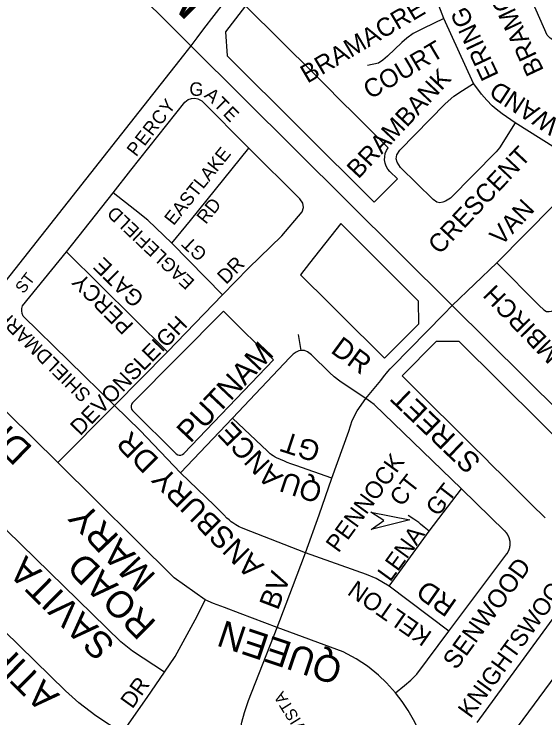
# Model space of a CAD drawing. Extents: x 586326 to 623965, y 4819854 to 4857850.
# Drawn here: x 594531 to 595024, y 4840357 to 4841010 of the extents above; entities that cross this region are included whole.
import ezdxf

# ---------------------------------------------------------------- set-up
doc = ezdxf.new("R2010")
doc.units = 0
for name, color, linetype in [('Lots_Concessions', 7, 'Continuous'), ('Major Rds and Hwys', 7, 'Continuous'), ('Major Rds Lbls', 7, 'Continuous'), ('Minor Rd Lbls', 7, 'Continuous'), ('Minor Rds', 7, 'Continuous'), ('Park Outlines', 7, 'Continuous'), ('Proposed Secondary Rds', 7, 'Continuous'), ('Secondary Rds Lbls', 7, 'Continuous')]:
    doc.layers.add(name, color=color, linetype=linetype)

msp = doc.modelspace()

# ---------------------------------------------------------------- linework, layer by layer
at = {"layer": 'Lots_Concessions'}
msp.add_line((594913.9, 4840233.24), (595138.87, 4840539.78), dxfattribs=at)
at = {"layer": 'Major Rds and Hwys'}
for points in [[(594916.26, 4841269.26), (594869.34, 4841208.2), (594815.86, 4841138.58), (594745.05, 4841046.42), (594706.85, 4840996.7), (594700.51, 4840988.45), (594694.81, 4840981.02)], [(594694.81, 4840981.02), (594428.29, 4841246.58)], [(594694.81, 4840981.02), (594688.01, 4840972.39), (594469.15, 4840694.43)], [(594937.57, 4840739.64), (594694.81, 4840981.02)], [(595383.41, 4840297.88), (595139.32, 4840539.74), (594937.57, 4840739.64)]]:
    msp.add_lwpolyline(points, dxfattribs=at)
at = {"layer": 'Minor Rd Lbls'}
for p, q in [((594861.94, 4840547.66), (594898.13, 4840540.54)), ((594874.14, 4840539.96), (594861.94, 4840547.66)), ((594898.13, 4840540.54), (594862.33, 4840531.67)), ((594862.33, 4840531.67), (594874.14, 4840539.96)), ((594874.14, 4840539.96), (594874.14, 4840539.96))]:
    msp.add_line(p, q, dxfattribs=at)
msp.add_lwpolyline([(594874.14, 4840539.96), (594861.94, 4840547.66), (594898.13, 4840540.54), (594862.33, 4840531.67)], close=True, dxfattribs=at)
at = {"layer": 'Minor Rds'}
for points in [[(595095.16, 4841021.04), (595037.85, 4840986.63), (595033.85, 4840985.59), (595030.98, 4840986.47), (595028.55, 4840988.09), (595025.89, 4840990.99), (595001.93, 4841045.31), (595001.08, 4841048.43), (595001.03, 4841051.35), (595001.19, 4841053.83), (595002.57, 4841056.99), (595031.01, 4841093.23), (595035.33, 4841097.52), (595039.64, 4841100.59), (595046.81, 4841104.16), (595057.41, 4841108.8)], [(594929.71, 4841006.31), (594922.88, 4841024.22), (594920.22, 4841034.12), (594918.85, 4841040.26), (594918.49, 4841048.21)], [(594929.71, 4841006.31), (594910.64, 4840997), (594901.4, 4840992.37), (594895.59, 4840988.19), (594890.94, 4840984.1), (594877.37, 4840971.3), (594873.33, 4840967.64), (594869.12, 4840964.71), (594858.84, 4840962.69)], [(594957.39, 4840946.08), (594929.71, 4841006.31)], [(594996.09, 4840909.3), (594981.63, 4840886.34), (594978.49, 4840882.5), (594935.89, 4840839.53), (594931.49, 4840836.53), (594928.76, 4840835.66), (594925.96, 4840835.24), (594923.28, 4840835.83), (594919.85, 4840838.1), (594889.58, 4840868.04), (594886.52, 4840872.89), (594885.59, 4840876.09), (594886.23, 4840879.7), (594889.01, 4840883.96), (594931.07, 4840926.94), (594939.11, 4840934.07), (594946.99, 4840939.42), (594957.39, 4840946.08)], [(594996.09, 4840909.3), (594984.08, 4840917.82), (594978.36, 4840922.15), (594974.75, 4840925.29), (594969.62, 4840930.48), (594964.69, 4840935.97), (594960.34, 4840941.8), (594957.39, 4840946.08)], [(594639.15, 4840865.57), (594689.45, 4840928.58), (594692.38, 4840930.97), (594695.48, 4840931.95), (594698.67, 4840932.22), (594701.38, 4840931.6), (594705.17, 4840929.92), (594748.9, 4840885.97)], [(595057.7, 4840870.86), (594996.09, 4840909.3)], [(594694.69, 4840818.77), (594748.9, 4840885.97)], [(594779.48, 4840804.48), (594798.18, 4840826.69), (594799.67, 4840830.71), (594798.93, 4840834.8), (594796.11, 4840838.86), (594748.9, 4840885.97)], [(594978.86, 4840779.42), (595018.45, 4840739.75), (595022.64, 4840735.73), (595025.19, 4840734.26), (595027.71, 4840734.07), (595029.9, 4840734.51), (595032.79, 4840735.73), (595036.3, 4840738.24), (595061.74, 4840763.57), (595067.45, 4840768.61), (595071.01, 4840771.41), (595109.96, 4840790.42), (595114.42, 4840793.44), (595115.86, 4840795.85), (595116.1, 4840798.23), (595115.66, 4840801.32), (595102.31, 4840830.59), (595099.12, 4840837.23), (595096.1, 4840841.22), (595091.88, 4840846.07), (595087.93, 4840849.82), (595084.18, 4840852.9), (595079.29, 4840856.21), (595057.7, 4840870.86)], [(594978.86, 4840779.42), (595031.84, 4840832.83), (595037.95, 4840840.56), (595057.7, 4840870.86)], [(594623.01, 4840844.36), (594639.15, 4840865.57)], [(594579.46, 4840789.62), (594623.01, 4840844.36)], [(594677.34, 4840797.65), (594655.03, 4840818.91), (594643.08, 4840828.67), (594623.01, 4840844.36)], [(594677.34, 4840797.65), (594694.69, 4840818.77)], [(594748.53, 4840774.28), (594779.48, 4840804.48)], [(594724.43, 4840749.51), (594677.34, 4840797.65)], [(594624.22, 4840646.88), (594539.19, 4840729.72), (594538.35, 4840732.2), (594537.97, 4840734.72), (594538.11, 4840737.1), (594538.76, 4840739.58), (594579.46, 4840789.62)], [(594673.15, 4840696.74), (594579.46, 4840789.62)], [(594937.57, 4840739.64), (594978.86, 4840779.42)], [(594724.43, 4840749.51), (594748.53, 4840774.28)], [(594673.15, 4840696.74), (594724.43, 4840749.51)], [(594797.41, 4840697.99), (594794.86, 4840712.78)], [(594624.22, 4840646.88), (594673.15, 4840696.74)], [(594797.41, 4840697.99), (594795.32, 4840697.56), (594792.66, 4840696.54), (594789.9, 4840694.59), (594786.74, 4840691.59), (594733.67, 4840635.08)], [(594857.53, 4840653.23), (594834.63, 4840668.62), (594830.83, 4840671.2), (594830.41, 4840671.56), (594827.97, 4840673.63), (594823.58, 4840677.45), (594806.97, 4840693.82), (594803.34, 4840696.7), (594800.62, 4840697.9), (594797.91, 4840698.09), (594797.41, 4840697.99)], [(594946.34, 4840569.47), (594865.29, 4840647.84), (594861.82, 4840650.21), (594857.53, 4840653.23)], [(594571.65, 4840593.87), (594624.22, 4840646.88)], [(594685.47, 4840584.47), (594647.81, 4840623.73), (594624.22, 4840646.88)], [(594733.67, 4840635.08), (594685.47, 4840584.47)], [(594825.76, 4840579.42), (594792.28, 4840591.13), (594787.73, 4840592.78), (594784.36, 4840594.08), (594781.84, 4840595.1), (594778.08, 4840596.7), (594774.35, 4840598.4), (594773.19, 4840598.98), (594772.21, 4840599.53), (594771.36, 4840600.04), (594770.64, 4840600.52), (594769.41, 4840601.4), (594768.52, 4840602.11), (594767.88, 4840602.66), (594766.94, 4840603.51), (594766.04, 4840604.41), (594733.67, 4840635.08)], [(594801.39, 4840510), (594743.52, 4840532.58), (594741.46, 4840533.45), (594739.69, 4840534.31), (594738.18, 4840535.14), (594736.88, 4840535.9), (594735.76, 4840536.61), (594733.85, 4840537.93), (594732.47, 4840538.97), (594730.45, 4840540.62), (594728.52, 4840542.37), (594725.55, 4840545.22), (594721.16, 4840549.53), (594716.83, 4840553.91), (594685.47, 4840584.47)], [(594916.18, 4840530.2), (594946.34, 4840569.47)], [(594934.39, 4840437.4), (594988.37, 4840509.05), (594988.44, 4840509.14), (594988.5, 4840509.23), (594988.56, 4840509.32), (594988.63, 4840509.42), (594988.69, 4840509.51), (594988.75, 4840509.6), (594988.81, 4840509.69), (594988.87, 4840509.79), (594988.93, 4840509.88), (594988.99, 4840509.97), (594989.05, 4840510.07), (594989.1, 4840510.16), (594989.16, 4840510.26), (594989.22, 4840510.35), (594989.27, 4840510.45), (594989.33, 4840510.55), (594989.38, 4840510.64), (594989.43, 4840510.74), (594989.49, 4840510.84), (594989.54, 4840510.94), (594989.59, 4840511.03), (594989.64, 4840511.13), (594989.69, 4840511.23), (594989.74, 4840511.33), (594989.79, 4840511.43), (594989.84, 4840511.53), (594989.88, 4840511.63), (594989.93, 4840511.73), (594989.98, 4840511.83), (594990.02, 4840511.93), (594990.07, 4840512.03), (594990.11, 4840512.14), (594990.15, 4840512.24), (594990.2, 4840512.34), (594990.24, 4840512.44), (594990.28, 4840512.55), (594990.32, 4840512.65), (594990.36, 4840512.75), (594990.4, 4840512.86), (594990.44, 4840512.96), (594990.47, 4840513.06), (594990.51, 4840513.17), (594990.55, 4840513.27), (594990.58, 4840513.38), (594990.62, 4840513.48), (594990.65, 4840513.59), (594990.69, 4840513.7), (594990.72, 4840513.8), (594990.75, 4840513.91), (594990.78, 4840514.01), (594990.81, 4840514.12), (594990.84, 4840514.23), (594990.87, 4840514.33), (594990.9, 4840514.44), (594990.93, 4840514.55), (594990.95, 4840514.66), (594990.98, 4840514.76), (594991, 4840514.87), (594991.03, 4840514.98), (594991.05, 4840515.09), (594991.08, 4840515.2), (594991.1, 4840515.31), (594991.12, 4840515.41), (594991.14, 4840515.52), (594991.16, 4840515.63), (594991.18, 4840515.74), (594991.2, 4840515.85), (594991.22, 4840515.96), (594991.23, 4840516.07), (594991.25, 4840516.18), (594991.26, 4840516.29), (594991.28, 4840516.4), (594991.29, 4840516.51), (594991.31, 4840516.62), (594991.32, 4840516.73), (594991.33, 4840516.84), (594991.34, 4840516.95), (594991.35, 4840517.06), (594991.36, 4840517.17), (594991.37, 4840517.28), (594991.38, 4840517.39), (594991.39, 4840517.5), (594991.39, 4840517.61), (594991.4, 4840517.72), (594991.4, 4840517.83), (594991.41, 4840517.95), (594991.41, 4840518.06), (594991.42, 4840518.17), (594991.42, 4840518.28), (594991.42, 4840518.39), (594991.42, 4840518.5), (594991.42, 4840518.61), (594991.42, 4840518.72), (594991.42, 4840518.83), (594991.41, 4840518.94), (594991.41, 4840519.05), (594991.41, 4840519.16), (594991.4, 4840519.28), (594991.4, 4840519.39), (594991.39, 4840519.5), (594991.38, 4840519.61), (594991.37, 4840519.72), (594991.37, 4840519.83), (594991.36, 4840519.94), (594991.35, 4840520.05), (594991.34, 4840520.16), (594991.32, 4840520.27), (594991.31, 4840520.38), (594991.3, 4840520.49), (594991.29, 4840520.6), (594991.27, 4840520.71), (594991.26, 4840520.82), (594991.24, 4840520.93), (594991.22, 4840521.04), (594991.2, 4840521.15), (594991.19, 4840521.26), (594991.17, 4840521.37), (594991.15, 4840521.48), (594991.13, 4840521.59), (594991.11, 4840521.69), (594991.08, 4840521.8), (594991.06, 4840521.91), (594991.04, 4840522.02), (594991.01, 4840522.13), (594990.99, 4840522.24), (594990.96, 4840522.34), (594990.94, 4840522.45), (594990.91, 4840522.56), (594990.88, 4840522.67), (594990.85, 4840522.77), (594990.82, 4840522.88), (594990.79, 4840522.99), (594990.76, 4840523.09), (594990.73, 4840523.2), (594990.7, 4840523.31), (594990.66, 4840523.41), (594990.63, 4840523.52), (594990.6, 4840523.62), (594990.56, 4840523.73), (594990.53, 4840523.83), (594990.49, 4840523.94), (594990.45, 4840524.04), (594990.41, 4840524.15), (594990.37, 4840524.25), (594990.34, 4840524.35), (594990.29, 4840524.46), (594990.25, 4840524.56), (594990.21, 4840524.66), (594990.17, 4840524.76), (594990.13, 4840524.87), (594990.08, 4840524.97), (594990.04, 4840525.07), (594989.99, 4840525.17), (594989.95, 4840525.27), (594989.9, 4840525.37), (594989.85, 4840525.47), (594989.81, 4840525.57), (594989.76, 4840525.67), (594989.71, 4840525.77), (594989.66, 4840525.87), (594989.61, 4840525.97), (594989.56, 4840526.07), (594989.51, 4840526.17), (594989.45, 4840526.26), (594989.4, 4840526.36), (594989.35, 4840526.46), (594989.29, 4840526.55), (594989.24, 4840526.65), (594989.18, 4840526.75), (594989.12, 4840526.84), (594989.07, 4840526.94), (594989.01, 4840527.03), (594988.95, 4840527.13), (594988.89, 4840527.22), (594988.83, 4840527.31), (594988.77, 4840527.41), (594988.71, 4840527.5), (594988.65, 4840527.59), (594988.59, 4840527.68), (594988.52, 4840527.77), (594988.46, 4840527.86), (594988.4, 4840527.95), (594988.33, 4840528.04), (594988.27, 4840528.13), (594988.2, 4840528.22), (594988.13, 4840528.31), (594988.07, 4840528.4), (594988, 4840528.49), (594987.93, 4840528.58), (594987.86, 4840528.66), (594987.79, 4840528.75), (594987.72, 4840528.83), (594987.65, 4840528.92), (594987.58, 4840529), (594987.51, 4840529.09), (594987.44, 4840529.17), (594987.36, 4840529.26), (594987.29, 4840529.34), (594987.21, 4840529.42), (594987.14, 4840529.5), (594987.06, 4840529.59), (594986.99, 4840529.67), (594986.91, 4840529.75), (594986.84, 4840529.83), (594986.76, 4840529.91), (594986.68, 4840529.98), (594986.6, 4840530.06), (594986.52, 4840530.14), (594946.34, 4840569.47)], [(594916.18, 4840530.2), (594911.56, 4840534.01), (594908.21, 4840536.74), (594906.51, 4840538.06), (594904.77, 4840539.35), (594903.8, 4840540.04), (594902.07, 4840541.2), (594896.83, 4840544.6)], [(594670.53, 4840399.32), (594640.81, 4840418.85), (594630.03, 4840427.46), (594524.22, 4840530.78), (594521.38, 4840532.81), (594517.85, 4840533.72), (594514.13, 4840533.68), (594510.24, 4840532.48), (594506.95, 4840529.36), (594468.26, 4840491.12)], [(594879.19, 4840479.02), (594916.18, 4840530.2)], [(594879.19, 4840479.02), (594866.85, 4840486.2), (594857.9, 4840489.84), (594801.39, 4840510)], [(594631.2, 4840342.55), (594606.64, 4840358.56), (594591.15, 4840370.66), (594578.56, 4840381.99), (594478.57, 4840479.44), (594468.26, 4840491.12)], [(594934.39, 4840437.4), (594879.19, 4840479.02)], [(594670.53, 4840399.32), (594680.55, 4840413.8), (594700.9, 4840451.17), (594708.14, 4840466.34)], [(595015.77, 4840311.29), (595082.61, 4840402.98), (595085.78, 4840408.64), (595086.14, 4840413.37), (595084.59, 4840418.33), (595082.29, 4840421.79), (595050.08, 4840452.38), (595045, 4840454.68), (595041.71, 4840454.75), (595037.72, 4840453.91), (595034.3, 4840452.2), (595030.95, 4840448.98), (594985.53, 4840386.87), (594960.44, 4840352.58)], [(594885.06, 4840379.85), (594893.42, 4840386.94), (594899.03, 4840391.81), (594904.68, 4840397.41), (594934.39, 4840437.4)], [(594631.2, 4840342.55), (594654.33, 4840375.75), (594670.53, 4840399.32)]]:
    msp.add_lwpolyline(points, dxfattribs=at)
at = {"layer": 'Park Outlines'}
for points in [[(594745.84, 4841018.03), (594727.29, 4840994.01), (594728.76, 4840971.56), (594865.27, 4840835.69), (594867.38, 4840837.81), (594886.78, 4840857.3), (594879.83, 4840864.21), (594877.89, 4840866.52), (594876.39, 4840869.14), (594875.37, 4840871.99), (594874.88, 4840874.96), (594874.91, 4840877.98), (594875.49, 4840880.95), (594876.57, 4840883.76), (594878.14, 4840886.34), (594860.3, 4840904.1), (594847.3, 4840917.04), (594833.72, 4840930.56), (594821.14, 4840943.08), (594809.96, 4840954.21), (594746.05, 4841017.81)], [(594834.14, 4840815.8), (594805.16, 4840779.06), (594796.74, 4840768.39), (594799.38, 4840765.77), (594821.6, 4840743.65), (594832.39, 4840732.91), (594841.24, 4840724.1), (594850.1, 4840715.28), (594857.89, 4840707.53), (594865.68, 4840699.77), (594874.75, 4840690.74), (594906.49, 4840722.63), (594906.44, 4840743.84)], [(594725.2, 4840734.48), (594640.83, 4840649.47), (594639.91, 4840648.19), (594639.43, 4840646.68), (594639.46, 4840645.1), (594639.97, 4840643.61), (594640.92, 4840642.35), (594681.45, 4840602.1), (594682.74, 4840601.18), (594684.25, 4840600.71), (594685.83, 4840600.73), (594687.33, 4840601.24), (594688.59, 4840602.2), (594771.8, 4840689.26), (594766.48, 4840694.34), (594754.13, 4840706.14), (594744.44, 4840715.41)]]:
    msp.add_lwpolyline(points, close=True, dxfattribs=at)
msp.add_lwpolyline([(595127.38, 4840523.95), (595019.43, 4840631.38), (594944, 4840706.46), (594922.79, 4840706.41), (594891.06, 4840674.53), (594900.98, 4840664.67), (594908.77, 4840656.91), (594916.56, 4840649.15), (594924.36, 4840641.39), (594932.15, 4840633.63), (594939.95, 4840625.88), (594948.8, 4840617.06), (594957.66, 4840608.24), (594966.52, 4840599.43), (594975.37, 4840590.61), (594983.96, 4840582.06), (594984.3, 4840581.73), (594993.15, 4840572.91), (595002.01, 4840564.09), (595010.86, 4840555.28), (595023.77, 4840542.42)], dxfattribs=at)
at = {"layer": 'Proposed Secondary Rds'}
for points in [[(594857.53, 4840653.23), (594871.32, 4840670.19), (594873.89, 4840673.55), (594877.91, 4840678.46), (594880.02, 4840680.82), (594882.21, 4840683.12), (594929.84, 4840731.76), (594937.57, 4840739.64)], [(594571.65, 4840593.87), (594479.75, 4840684.27), (594469.15, 4840694.43)], [(594825.76, 4840579.42), (594841.48, 4840622.98), (594844.7, 4840632.82), (594849.44, 4840641.8), (594857.53, 4840653.23)], [(594708.14, 4840466.34), (594679.38, 4840486.72), (594571.65, 4840593.87)], [(594801.39, 4840510), (594814.01, 4840545.27), (594825.76, 4840579.42)], [(594774.98, 4840440.59), (594789.3, 4840478.03), (594801.39, 4840510)], [(594774.98, 4840440.59), (594740.77, 4840453.59), (594726.19, 4840459.24), (594715.89, 4840463.05), (594708.14, 4840466.34)], [(594743.21, 4840278.61), (594738.2, 4840309.97), (594739.09, 4840330.12), (594740.43, 4840341.87), (594742.33, 4840352.77), (594744.82, 4840361.76), (594748.4, 4840372.81), (594774.98, 4840440.59)], [(594885.06, 4840379.85), (594876.68, 4840389.17), (594869.03, 4840396.49), (594858.94, 4840404.63), (594848.43, 4840411.56), (594836.24, 4840417.99), (594774.98, 4840440.59)], [(594916.56, 4840324.15), (594902.83, 4840352.61), (594896.85, 4840363.7), (594891.22, 4840371.95), (594885.06, 4840379.85)]]:
    msp.add_lwpolyline(points, dxfattribs=at)

# ---------------------------------------------------------------- texts
at = {"layer": 'Major Rds Lbls'}
msp.add_text('McLAUGHLIN   RD', height=39.6791, rotation=135.23273, dxfattribs=at).set_placement((594719.61, 4841030.78))
at = {"layer": 'Minor Rd Lbls'}
for s, height, rotation, p in [('BRAMOAK', 17, 115.25997, (595022.99, 4840958.14)), ('BRAMACRE', 17, 30.69673, (594803.22, 4840945.71)), ('ERING', 17, 115.25997, (594981.19, 4840953.81)), ('COURT', 17, 30.69673, (594861.53, 4840930.85)), ('BRAMBANK', 17, 46.85215, (594850.49, 4840856.65)), ('G', 12.5, 357.11726, (594693.29, 4840934.84)), ('WAND', 17, 146.98221, (595037.94, 4840911.29)), ('A', 12.5, 319.63765, (594706.63, 4840933.86)), ('Y', 12.5, 52.09915, (594674.71, 4840916.41)), ('T', 12.5, 314.8643, (594715.36, 4840925.91)), ('E', 12.5, 314.8643, (594724.1, 4840917.12)), ('C', 12.5, 52.09915, (594666.73, 4840906.15)), ('R', 12.5, 52.09915, (594659.11, 4840896.37)), ('E', 12.5, 52.09915, (594651.86, 4840887.05)), ('P', 12.5, 52.09915, (594644.24, 4840877.26)), ('EASTLAKE', 12.454, 51.17486, (594678.94, 4840813.38)), ('CRESCENT', 17, 46.85215, (594925.94, 4840786.34)), ('RD', 12.454, 51.17486, (594708.92, 4840814.53)), ('VAN ', 17, 46.83344, (594983.13, 4840794.35)), ('EAGLEFIELD', 12.454, 136.67007, (594699.34, 4840762.48)), ('GT', 12.454, 136.67007, (594710.89, 4840788.81)), ('GATE', 15, 135.41601, (594652.62, 4840747.31)), ('DR', 13.481, 45.70396, (594727.71, 4840758.72)), ('ST', 10.812, 52.37544, (594539.59, 4840750.09)), ('PERCY', 15, 134.86943, (594642.75, 4840722.01)), ('BRAMBIRCH', 17, 134.13359, (595072.26, 4840662.52)), ('SHIELDMARK', 12.968, 135.33829, (594603.1, 4840657.85)), ('DEVONSLEIGH', 14.9141, 45.70396, (594592.23, 4840618.03)), ('PUTNAM', 20.223, 46.57614, (594694.58, 4840611.13)), ('DR', 19.091, 323.63955, (594823.84, 4840696.65)), ('STREET', 19.091, 136.24728, (594965.34, 4840595.78)), ('ANCE', 19.091, 133.45493, (594781.4, 4840581.45)), ('ANSBURY DR', 20.225, 134.86943, (594763.81, 4840498.68)), ('GT', 19.091, 161.85402, (594816.72, 4840611.8)), ('PENNOCK', 15.965, 54.00523, (594831.98, 4840509.3)), ('QU', 19.091, 161.85402, (594818.43, 4840573.79)), ('CT', 15.965, 52.03128, (594890.75, 4840552.1)), ('GT', 15.965, 52.03128, (594924.29, 4840542.98)), ('LENA', 15.965, 54.00523, (594880.01, 4840482.32)), ('SAVITA ', 24.797, 135.53093, (594625.94, 4840425.68)), ('ROAD', 24.797, 135.60615, (594664.06, 4840445.27)), ('SENWOOD ', 16.962, 54.00523, (594941.31, 4840400.63)), ('KNIGHTSWOOD', 15.9884, 54.00523, (594954.66, 4840355.48)), ('KELTON', 16.23, 145.1378, (594919.84, 4840435.69)), ('RD', 18.815, 145.1378, (594943.04, 4840464.94)), ('ATIRA AV', 24.797, 135.53093, (594573.87, 4840377.97)), ('DR', 14.886, 54.48173, (594640.66, 4840364.45)), ('PRIMA VISTA', 10.8443, 121.9612, (594829.22, 4840304.34))]:
    msp.add_text(s, height=height, rotation=rotation, dxfattribs=at).set_placement(p)
at = {"layer": 'Secondary Rds Lbls'}
for s, height, rotation, p in [('DRIVE', 24.797, 136.0739, (594549.05, 4840607.58)), ('MARY', 24.797, 133.3979, (594663.62, 4840488.78)), ('BV', 19.091, 69.1035, (594775.75, 4840455.94)), ('QUEEN ', 24.797, 161.49497, (594837.5, 4840410.36))]:
    msp.add_text(s, height=height, rotation=rotation, dxfattribs=at).set_placement(p)

doc.saveas('drawing.dxf')
